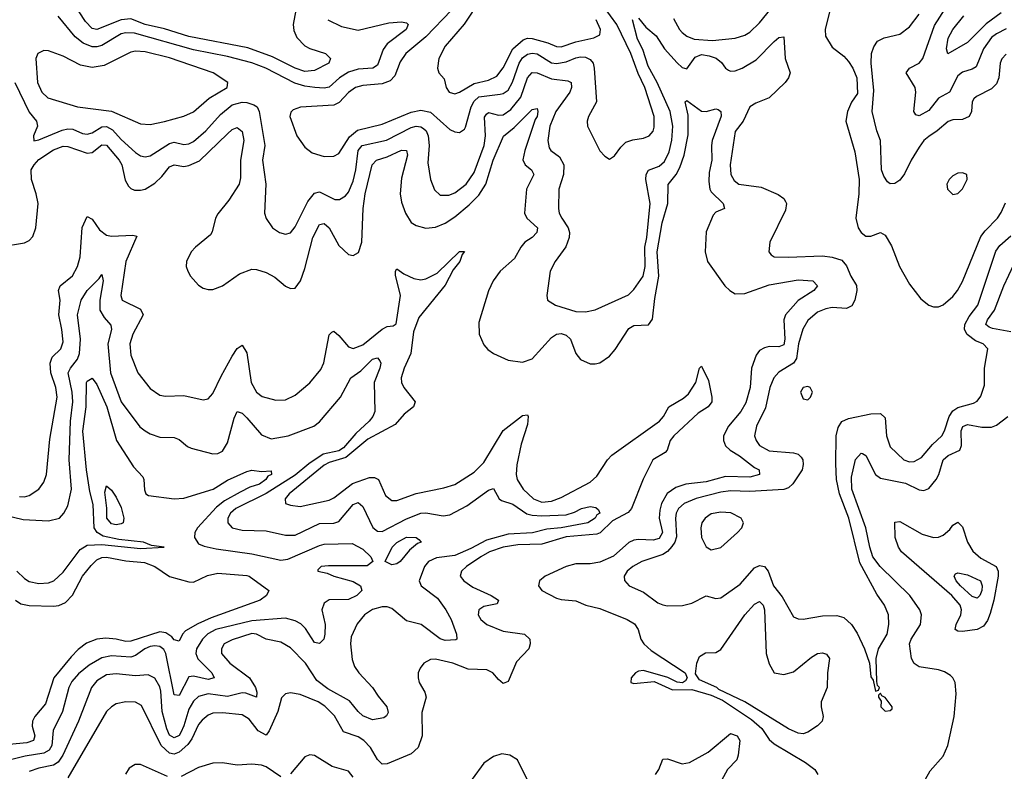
# Model space of a CAD drawing. Header units: inches. Extents: x 1694797 to 1849917, y 907313 to 1017959.
# Tile 343 of 656: x 1723411 to 1727482, y 990843 to 993950. Entities that reach past the tile are written whole.
import ezdxf

# ---------------------------------------------------------------- set-up
doc = ezdxf.new("R2010")
doc.units = ezdxf.units.IN
doc.header["$MEASUREMENT"] = 0
doc.layers.add('B7929', color=7, linetype='Continuous')

msp = doc.modelspace()

# ---------------------------------------------------------------- linework, layer by layer
at = {"layer": 'B7929', "color": 5}
for points, elevation in [([(1725196.9, 993990), (1725090, 993878.5), (1725008.1, 993810), (1724984.1, 993775.9), (1724961.7, 993718.3), (1724942.5, 993697.5), (1724910, 993684.9), (1724830, 993677.5), (1724799.6, 993670), (1724770, 993649.2), (1724732.1, 993607.9), (1724710, 993597.3), (1724571.3, 993588.7), (1724542.2, 993577.8), (1724532.5, 993567.5), (1724528, 993550), (1724556.9, 993470), (1724590, 993422.6), (1724620, 993400), (1724670, 993385), (1724710, 993386.5), (1724730, 993396.3), (1724773.9, 993466.1), (1724807, 993493), (1724910, 993518.4), (1725030, 993567.5), (1725070, 993576), (1725110, 993568.2), (1725190, 993496.6), (1725210, 993486.9), (1725230, 993483.6), (1725250, 993498), (1725254, 993506), (1725277.9, 993590), (1725290, 993613.6), (1725310, 993630.9), (1725397.9, 993642.1), (1725410, 993645.1), (1725430, 993659.1), (1725448.8, 993691.2), (1725476.3, 993770), (1725490, 993792.4), (1725510, 993807), (1725530, 993811.3), (1725550, 993808.4), (1725610, 993771.5), (1725630, 993768.8), (1725670, 993775.5), (1725710, 993792.9), (1725730, 993796.8), (1725750, 993794.6), (1725770, 993785), (1725781.6, 993770), (1725786.5, 993750), (1725795.6, 993610), (1725763.2, 993550), (1725757.3, 993530), (1725758.3, 993510), (1725810, 993408), (1725830, 993385.5), (1725850, 993374), (1725870, 993386.8), (1725896.5, 993423.5), (1725916.8, 993443.2), (1725945.9, 993454.1), (1725990, 993460.2), (1726013.3, 993470), (1726030, 993488.9), (1726034.7, 993505.3), (1726034.6, 993550), (1725996.2, 993670), (1725967.7, 993727.7), (1725937.6, 993810), (1725880.2, 993930), (1725749, 994110)], 860), ([(1724553.2, 993990), (1724541.4, 993930), (1724544.7, 993904.7), (1724556.8, 993876.8), (1724590, 993842.5), (1724610, 993831.5), (1724675.3, 993810), (1724695.6, 993790), (1724689.2, 993770), (1724630, 993740.6), (1724590, 993736.4), (1724550, 993749.5), (1724455.9, 993795.9), (1724354.1, 993834.1), (1724110, 993880.5), (1724010, 993911.9), (1723930, 993930), (1723870, 993954.2), (1723830, 993949.9), (1723730, 993908.9), (1723710, 993913.2), (1723682.6, 993942.6), (1723610, 994055.2)], 820), ([(1725313.2, 994030), (1725248.3, 993931.7), (1725170, 993840.4), (1725144.3, 993790), (1725139, 993750), (1725144.4, 993730), (1725166.2, 993706.2), (1725174, 993670), (1725186, 993650), (1725210, 993643.8), (1725230, 993650.2), (1725290, 993686.7), (1725350, 993700.5), (1725383.6, 993716.4), (1725410, 993751.6), (1725450.4, 993829.6), (1725493.2, 993866.8), (1725510, 993873.2), (1725530, 993871.9), (1725595, 993855), (1725630, 993839.5), (1725650, 993837.5), (1725710, 993858.7), (1725785.5, 993874.5), (1725810, 993887.4), (1725812.1, 993910), (1725794, 993950)], 880), ([(1726114.3, 993954.3), (1726138.5, 993910), (1726150, 993897.5), (1726170, 993882.5), (1726200.5, 993870), (1726275.7, 993864.3), (1726370, 993873.2), (1726410, 993886.2), (1726430, 993898.4), (1726470, 993937.5), (1726530, 994012)], 860), ([(1726766.3, 994010), (1726741.3, 993910), (1726742.6, 993882.6), (1726770, 993836.4), (1726818.7, 993798.7), (1726837.7, 993777.7), (1726856.3, 993750), (1726872.7, 993710), (1726874.8, 993645.2), (1726850, 993608.7), (1726833.4, 993570), (1726826.4, 993530), (1726864.4, 993404.4), (1726882, 993290), (1726880.4, 993230), (1726868.4, 993130), (1726877.6, 993090), (1726890, 993070.6), (1726910, 993055.5), (1726930, 993055.5), (1726970, 993070.6), (1726990, 993058.8), (1727015.4, 993015.4), (1727048.4, 992930), (1727090, 992857.3), (1727136.7, 992796.7), (1727170, 992770.6), (1727190, 992763), (1727210, 992763), (1727230, 992772), (1727270, 992805.2), (1727288.7, 992830), (1727310, 992867.7), (1727385.9, 993054.1), (1727402.8, 993077.2), (1727454.7, 993130), (1727470, 993152.4), (1727487.2, 993192.8)], 860), ([(1727490, 993912), (1727450, 993891.7), (1727430, 993875.8), (1727396, 993830), (1727365.4, 993754.6), (1727350, 993744.9), (1727310, 993733.5), (1727290, 993717.9), (1727255.8, 993650), (1727210, 993625.9), (1727170, 993574.3), (1727130, 993552.4), (1727116.6, 993556.6), (1727107.9, 993570), (1727116.1, 993650), (1727113.7, 993670), (1727077, 993730), (1727089.7, 993750), (1727129.8, 993770), (1727145.8, 993790), (1727193.3, 993926.7), (1727247.6, 994010)], 840), ([(1727490, 993807.6), (1727472.3, 993787.7), (1727465.8, 993770), (1727459.9, 993710), (1727450, 993685.4), (1727430, 993664.8), (1727366.9, 993633.1), (1727356.7, 993623.3), (1727349.1, 993610), (1727346.1, 993570), (1727337.4, 993550), (1727310, 993538.1), (1727270, 993536.5), (1727250, 993529), (1727205.2, 993490), (1727170, 993467.5), (1727149.5, 993450), (1727130, 993422.5), (1727097.2, 993370), (1727070, 993313), (1727050, 993286.6), (1727030, 993273.3), (1727010, 993271.8), (1726999.7, 993279.7), (1726983.5, 993303.5), (1726975.1, 993330), (1726970.9, 993450), (1726955.6, 993490), (1726936.2, 993570), (1726942.9, 993657.1), (1726931.6, 993770), (1726933.3, 993810), (1726942.3, 993837.7), (1726958.5, 993861.5), (1726985.2, 993874.8), (1727050, 993890.2), (1727090, 993921.2), (1727130, 993972.4)], 860), ([(1727470, 993978.1), (1727406.9, 993933.1), (1727330, 993855.9), (1727249.1, 993809.1), (1727242.7, 993830), (1727250, 993873.8), (1727269.4, 993910), (1727314.3, 993965.7)], 820), ([(1723390.1, 993690), (1723450, 993567.2), (1723480.7, 993530), (1723485, 993510), (1723467.8, 993470), (1723469.4, 993449.4), (1723490, 993452.8), (1723586.7, 993493.3), (1723610, 993498.5), (1723630, 993497.7), (1723670, 993479.4), (1723690, 993476.5), (1723710, 993483), (1723750, 993507.2), (1723770, 993508.8), (1723794.9, 993494.9), (1723830, 993454.5), (1723890, 993400.9), (1723910, 993387.1), (1723930, 993382.7), (1723950, 993387.4), (1724030, 993438.8), (1724050, 993443.2), (1724090, 993434.3), (1724110, 993436.4), (1724130, 993447), (1724180.9, 993490), (1724241.5, 993558.5), (1724290, 993597.6), (1724330, 993608.8), (1724350, 993608.1), (1724378.7, 993598.7), (1724392.2, 993590), (1724401.6, 993570), (1724425, 993430), (1724414.2, 993370), (1724429.2, 993270.8), (1724423.6, 993150), (1724430, 993127.7), (1724455.8, 993090), (1724485.5, 993070), (1724510, 993064), (1724530, 993069), (1724550, 993093.4), (1724601.7, 993198.3), (1724630, 993233.6), (1724650, 993238.6), (1724713.8, 993206.2), (1724733.7, 993206.3), (1724758.1, 993221.9), (1724770, 993236.9), (1724790, 993283.2), (1724801.4, 993330), (1724810.5, 993409.5), (1724826.9, 993430), (1724927.3, 993452.7), (1725030, 993504.5), (1725050, 993510.5), (1725070, 993507.6), (1725080.1, 993500.1), (1725091, 993490), (1725100.1, 993470), (1725104.1, 993430), (1725097.9, 993357.9), (1725109.3, 993290), (1725126.7, 993246.7), (1725150, 993224.5), (1725184.9, 993224.9), (1725210, 993234.1), (1725256.5, 993270), (1725290, 993317.8), (1725331.3, 993430), (1725336.3, 993470), (1725332.7, 993547.3), (1725340.6, 993559.4), (1725350, 993567), (1725390, 993555.9), (1725410, 993557), (1725441.1, 993578.9), (1725483.7, 993630), (1725510.9, 993709.1), (1725530, 993731.1), (1725550, 993730.1), (1725610, 993705.3), (1725677.8, 993697.8), (1725690.8, 993690), (1725692.1, 993670), (1725686, 993650), (1725627.8, 993570), (1725603.4, 993510), (1725594.1, 993450), (1725600.2, 993420.2), (1725607.2, 993410), (1725643.5, 993383.5), (1725661.4, 993350), (1725659.8, 993310), (1725640.6, 993250), (1725638.8, 993170), (1725642, 993150), (1725652, 993130), (1725678.8, 993090), (1725683.9, 993070), (1725682.4, 993050), (1725669.4, 993010.6), (1725624.4, 992950), (1725604.7, 992910), (1725590.5, 992810), (1725594, 992790), (1725626, 992770), (1725710, 992744.5), (1725750, 992742.4), (1725790, 992750.3), (1725927.7, 992812.3), (1725950, 992834.4), (1725988.7, 992890), (1725997.5, 992930), (1725995.2, 993010), (1726004.3, 993050), (1726018.2, 993190), (1725999.9, 993290), (1726001.1, 993310), (1726011.6, 993328.4), (1726055, 993345), (1726076.8, 993363.2), (1726096.7, 993403.3), (1726107.4, 993452.6), (1726111.7, 993510), (1726100.1, 993570), (1726046.3, 993690), (1726010, 993758.3), (1725987.1, 993827.1), (1725965.8, 993870), (1725945, 993950)], 840), ([(1724685.6, 993950), (1724742, 993922), (1724810, 993906.3), (1724936.9, 993936.9), (1724990, 993940.6), (1725010, 993936.9), (1725017.4, 993930), (1725009.1, 993910), (1724929.7, 993850.3), (1724913.8, 993826.2), (1724890, 993762), (1724870.6, 993749.4), (1724810, 993744.9), (1724770, 993733.6), (1724733.3, 993710), (1724690, 993670.8), (1724670, 993667.2), (1724630.7, 993669.3), (1724590, 993675.2), (1724547.8, 993687.8), (1724429, 993750), (1724370, 993771.5), (1724270, 993798.2), (1724130, 993826.1), (1723885.9, 993894.1), (1723850, 993896.4), (1723830, 993890.9), (1723750, 993843.6), (1723730, 993837.2), (1723710, 993837.2), (1723672.5, 993852.5), (1723639.5, 993879.5), (1723570, 993964)], 840), ([(1725970, 993956.3), (1725999.7, 993919.7), (1726042.8, 993882.8), (1726077.2, 993830), (1726130, 993772.2), (1726150, 993752.9), (1726170, 993747.4), (1726204.4, 993795.6), (1726230, 993805.5), (1726261.2, 993801.2), (1726290.4, 993790.4), (1726313.5, 993773.5), (1726330, 993750.1), (1726341.9, 993741.9), (1726350, 993737.6), (1726370, 993739), (1726398.6, 993750), (1726456.5, 993783.5), (1726530, 993860.2), (1726550, 993876.9), (1726570, 993879.1), (1726576.8, 993790), (1726596.9, 993730), (1726590.2, 993710), (1726575.6, 993690), (1726510, 993627.6), (1726455.1, 993604.9), (1726430, 993589.5), (1726403, 993530), (1726370, 993487.6), (1726348.7, 993350), (1726352.1, 993310), (1726365.1, 993285.1), (1726384.7, 993270), (1726477.2, 993257.2), (1726547.6, 993227.6), (1726570.8, 993210.8), (1726577.9, 993197.9), (1726581.1, 993190), (1726577.1, 993162.9), (1726512.7, 993030), (1726508.2, 992990), (1726518, 992978), (1726530.4, 992970.4), (1726588, 992968), (1726730, 992974.2), (1726770, 992968.2), (1726810, 992955.7), (1726830, 992932.2), (1726847.4, 992890), (1726870.7, 992850.7), (1726872.8, 992830), (1726864.9, 992790), (1726852.2, 992767.8), (1726830, 992756), (1726770, 992759.9), (1726744.9, 992755.1), (1726710, 992740.5), (1726670, 992707.1), (1726649.7, 992670.3), (1726630.8, 992610.8), (1726623.3, 992550), (1726610.1, 992529.9), (1726550, 992493.1), (1726528.9, 992470), (1726512.2, 992430), (1726494.6, 992345.4), (1726457.6, 992270), (1726449.3, 992230), (1726455.6, 992210), (1726470, 992189.4), (1726510, 992167.7), (1726610, 992159.8), (1726630, 992153.6), (1726642.3, 992142.3), (1726649.5, 992130), (1726651, 992111), (1726645.8, 992090), (1726608, 992032), (1726590, 992015.4), (1726570, 992008.2), (1726430, 991999.2), (1726350, 992002.5), (1726310, 991996.7), (1726208.5, 991971.5), (1726157.8, 991950), (1726135.7, 991930), (1726125.5, 991910), (1726122.5, 991890), (1726127.4, 991812.6), (1726120.3, 991790), (1726108.1, 991771.9), (1726090, 991751.9), (1726070, 991739.9), (1725983.7, 991710), (1725946, 991690), (1725922.3, 991670), (1725910.3, 991650), (1725911.8, 991631.8), (1725930.4, 991610), (1725990, 991583.2), (1726050, 991540.2), (1726070, 991531.3), (1726090, 991527.5), (1726151.9, 991528.1), (1726190, 991538.6), (1726250, 991568.2), (1726290, 991558), (1726310, 991560.3), (1726390, 991617.1), (1726450, 991683.8), (1726470, 991693.5), (1726490, 991689.2), (1726506.2, 991670), (1726528.2, 991610), (1726564.3, 991564.3), (1726610, 991482), (1726630, 991472.9), (1726650, 991471.5), (1726730, 991486.5), (1726790, 991487.2), (1726818.6, 991478.6), (1726850, 991450.4), (1726873.5, 991413.5), (1726904.6, 991350), (1726924.9, 991290), (1726930, 991234), (1726939.6, 991219.6), (1726950, 991174), (1726962, 991178), (1726966, 991190), (1726958, 991198), (1726954.6, 991214.6), (1726952, 991310), (1726962.7, 991350), (1726997.7, 991410), (1727004.7, 991450), (1727003.5, 991490), (1726987.1, 991530), (1726955, 991575), (1726885.4, 991705.4), (1726839.1, 991890), (1726800.4, 991990), (1726788.7, 992050), (1726785.2, 992114.8), (1726787.6, 992230), (1726795.7, 992264.3), (1726810.7, 992289.3), (1726838.2, 992301.8), (1726930, 992320.4), (1726970, 992322.7), (1726990, 992304.4), (1726995.5, 992230), (1727010, 992184.4), (1727066.3, 992130), (1727090, 992122.6), (1727110, 992124.2), (1727139.5, 992140.5), (1727185.6, 992194.4), (1727224.4, 992230), (1727235.7, 992250), (1727254.3, 992310), (1727270, 992333.1), (1727290, 992347.1), (1727355.2, 992364.8), (1727370, 992373.8), (1727385.5, 992394.5), (1727400.3, 992439.7), (1727400.7, 992510), (1727413.7, 992590), (1727395.1, 992610), (1727362.9, 992622.9), (1727328.3, 992648.3), (1727318.2, 992670), (1727319.3, 992690), (1727337.1, 992722.9), (1727372.9, 992770), (1727447.4, 992992.6), (1727463.7, 993016.3), (1727510, 993056.1)], 840), ([(1723330.5, 993010.5), (1723430, 993027.2), (1723450, 993037.4), (1723465.6, 993054.4), (1723477.3, 993090), (1723486.9, 993190), (1723479.2, 993230), (1723459.6, 993290), (1723458.8, 993330), (1723470, 993350.1), (1723490, 993371.8), (1723550, 993412.2), (1723590, 993427.1), (1723610, 993426.3), (1723690, 993398.3), (1723710, 993401.6), (1723750, 993432.4), (1723770, 993431.5), (1723822.7, 993370), (1723832.4, 993350), (1723846.4, 993286.4), (1723861.3, 993261.3), (1723870, 993251.8), (1723885.7, 993245.7), (1723910, 993245.3), (1723930, 993250.1), (1723970, 993273.7), (1723998.8, 993301.2), (1724030, 993341.7), (1724050, 993349.6), (1724090, 993343.4), (1724110, 993346.7), (1724153.8, 993366.2), (1724270, 993478.4), (1724290, 993495.5), (1724310, 993504.9), (1724330, 993488.5), (1724337.7, 993450), (1724324.3, 993370), (1724324.2, 993295.8), (1724318, 993270), (1724275.4, 993204.6), (1724230, 993147.6), (1724220.4, 993130), (1724206.4, 993073.6), (1724199.1, 993060.9), (1724137.6, 993010), (1724120.3, 992990), (1724100.4, 992950), (1724099.3, 992930), (1724106, 992910), (1724117.1, 992890), (1724150, 992853), (1724170, 992840.4), (1724190, 992834.9), (1724210, 992834.4), (1724250, 992850.3), (1724320.1, 992899.9), (1724370, 992918.2), (1724390, 992917.2), (1724430, 992905.2), (1724465.6, 992885.6), (1724510, 992849.1), (1724530, 992839), (1724550, 992840.3), (1724571.8, 992870), (1724590, 992922), (1724623.5, 993050), (1724650, 993102.9), (1724670, 993107.6), (1724690, 993090.2), (1724730, 993017.2), (1724770, 992979.7), (1724790, 992974.7), (1724812.3, 992987.7), (1724824.9, 993030), (1724831.4, 993170), (1724839.9, 993230), (1724868, 993350), (1724886.2, 993370), (1724930, 993383.8), (1724990, 993410.5), (1725010, 993408.7), (1725015, 993390), (1724990, 993295.6), (1724983.8, 993230), (1724990, 993195.3), (1725005.6, 993150), (1725030, 993111.8), (1725050, 993099.2), (1725090, 993087.7), (1725130, 993091.8), (1725170, 993109.6), (1725210, 993135.2), (1725270, 993184.6), (1725310, 993224.3), (1725337.9, 993270), (1725368.5, 993370), (1725411, 993469), (1725455.4, 993504.6), (1725530, 993578.3), (1725550, 993582.4), (1725553.2, 993570), (1725550.1, 993550), (1725542.4, 993537.6), (1725498.9, 993410), (1725491.4, 993371.4), (1725501.2, 993350), (1725527.8, 993330), (1725537.2, 993310), (1725506.6, 993250), (1725497.8, 993150), (1725507.3, 993130), (1725551.9, 993090), (1725549.5, 993070), (1725529.4, 993050), (1725499.8, 993030), (1725482.8, 993010), (1725457.1, 992962.9), (1725398, 992910), (1725368.7, 992870), (1725349.1, 992829.1), (1725310, 992699), (1725310.3, 992650), (1725330, 992606.4), (1725346.9, 992586.9), (1725370.5, 992570), (1725430, 992542.4), (1725490, 992535), (1725530, 992547.8), (1725610, 992636.6), (1725630, 992650.1), (1725650, 992652.5), (1725670, 992646.1), (1725688.2, 992630), (1725710, 992570.3), (1725730, 992545.2), (1725770, 992527.6), (1725790, 992527.6), (1725810, 992531.7), (1725850, 992558.9), (1725873.8, 992586.2), (1725930, 992673.6), (1725950, 992686.1), (1726011.1, 992688.9), (1726028, 992712), (1726036.9, 992796.9), (1726053.5, 992890), (1726046.2, 992990), (1726067, 993110), (1726090.6, 993190), (1726091.7, 993268.3), (1726124.9, 993310), (1726140.6, 993339.4), (1726158.6, 993390), (1726174.7, 993474.7), (1726174.9, 993554.9), (1726162.3, 993610), (1726170, 993616.5), (1726230, 993572.6), (1726250, 993570.3), (1726290, 993582), (1726298.8, 993578.8), (1726310, 993571), (1726311.3, 993551.3), (1726274.4, 993450), (1726271, 993430), (1726273.3, 993370), (1726261.7, 993318.3), (1726261.1, 993281.1), (1726264.3, 993250), (1726270, 993238), (1726319.5, 993190), (1726324.9, 993170), (1726290, 993154.8), (1726278.1, 993141.9), (1726250, 993073.3), (1726245, 992990), (1726255.5, 992950), (1726326, 992850), (1726347.6, 992830), (1726370, 992817.5), (1726410, 992818.1), (1726510, 992854.4), (1726630, 992874.5), (1726690.7, 992870.7), (1726710.3, 992850), (1726694, 992830), (1726630.1, 992789.9), (1726577.8, 992730), (1726570.9, 992709.1), (1726575.3, 992630), (1726570, 992606.6), (1726550, 992597.3), (1726510, 992598.5), (1726490, 992594.3), (1726470, 992582.3), (1726456, 992564), (1726436.8, 992510), (1726430.8, 992430), (1726413.7, 992366.3), (1726392.6, 992330), (1726342.2, 992270), (1726321, 992230), (1726321, 992210), (1726330, 992188.2), (1726348.8, 992170), (1726387.8, 992147.8), (1726450, 992098.5), (1726468, 992090), (1726470.3, 992070), (1726430, 992059), (1726330, 992061.2), (1726250, 992039.8), (1726165.3, 992030), (1726123.9, 992016.1), (1726088.8, 991991.2), (1726065, 991950), (1726057.3, 991922.7), (1726055.6, 991890), (1726069.4, 991830), (1726054.6, 991805.4), (1726030, 991798.9), (1725970, 991801.6), (1725950, 991798.4), (1725930, 991789), (1725866.9, 991733.1), (1725810, 991707.5), (1725770, 991701), (1725710, 991701.4), (1725670, 991690.3), (1725584, 991650), (1725559.7, 991630), (1725556.5, 991610), (1725569.3, 991590), (1725630, 991559.5), (1725650, 991552.9), (1725710, 991547.8), (1725752.3, 991530), (1725810, 991516.2), (1725922.4, 991470), (1725952.4, 991452.4), (1725968.7, 991430), (1725978.6, 991390), (1725992.3, 991370), (1726022.6, 991342.6), (1726162.4, 991250), (1726170.8, 991230), (1726163.5, 991216.5), (1726151.1, 991208.9), (1726130, 991212), (1726090.8, 991230.8), (1725990, 991260.5), (1725970, 991257.4), (1725956.9, 991250), (1725939.2, 991230), (1725938, 991210), (1725950, 991205.8), (1726033.9, 991213.9), (1726110, 991179.5), (1726190, 991180.7), (1726270, 991158.5), (1726317.3, 991137.3), (1726437.3, 991057.3), (1726479.9, 991019.9), (1726510, 990975), (1726530, 990956.6), (1726659.7, 990879.7), (1726699.2, 990850), (1726711.7, 990830)], 820), ([(1723410, 991978.8), (1723430, 991978.2), (1723450, 991983.9), (1723489.7, 992010), (1723510, 992038), (1723521.4, 992070), (1723535.7, 992215.7), (1723565.4, 992390), (1723560.4, 992430), (1723539.1, 992490), (1723536.2, 992530), (1723544.9, 992555.1), (1723580.8, 992590), (1723590, 992618), (1723585, 992670), (1723572.3, 992730), (1723577.7, 992790), (1723570.5, 992830), (1723578.7, 992850), (1723628.4, 992891.6), (1723649.7, 992930.3), (1723661.3, 992970), (1723668.9, 993091.1), (1723690, 993137.1), (1723710, 993125.8), (1723741.4, 993081.4), (1723770, 993059.6), (1723790, 993055.5), (1723879.2, 993059.2), (1723894.7, 993054.7), (1723850.1, 992950), (1723828.8, 992810), (1723834.5, 992790), (1723910, 992753), (1723921.7, 992730), (1723878.8, 992650), (1723866.5, 992610), (1723870, 992563), (1723898.6, 992490), (1723950, 992426), (1723990, 992398.6), (1724014.3, 992394.3), (1724090, 992396.9), (1724170, 992378.3), (1724190, 992382.3), (1724210, 992404.6), (1724243.2, 992476.8), (1724290, 992559), (1724310, 992590.2), (1724330, 992604.9), (1724350, 992573), (1724368, 992450), (1724390.1, 992410.1), (1724412.9, 992392.9), (1724470, 992376.9), (1724510, 992379.2), (1724550, 992397.6), (1724610, 992449.1), (1724655.6, 992504.4), (1724668.2, 992531.8), (1724690, 992646.7), (1724701.9, 992658.1), (1724710, 992662.2), (1724730, 992645.2), (1724770, 992597.7), (1724790, 992590.7), (1724830, 992606.4), (1724910, 992671.4), (1724930, 992681.2), (1724955.6, 992684.4), (1724967.5, 992692.5), (1724985.6, 992810), (1724965.4, 992894.6), (1724964.9, 992910), (1724970, 992920.3), (1724999.4, 992899.4), (1725039.9, 992879.9), (1725070, 992875.1), (1725090, 992878.4), (1725137.2, 992902.8), (1725230, 992992.3), (1725250, 992992), (1725240.4, 992979.6), (1725230.7, 992950), (1725203.4, 992916.6), (1725170, 992853.2), (1725061.5, 992718.5), (1725039.7, 992660.3), (1725028.2, 992570), (1725000.5, 992510), (1724988.1, 992470), (1724989, 992450), (1724999.5, 992430), (1725046.5, 992370), (1725038.6, 992350), (1725000.5, 992319.5), (1724963.1, 992276.9), (1724850, 992215.9), (1724759, 992141), (1724690, 992119.3), (1724670, 992108.5), (1724525.4, 991990), (1724508.4, 991970), (1724510.5, 991950), (1724530, 991942.6), (1724570, 991937.1), (1724690, 991963.6), (1724710, 991973.5), (1724787.3, 992032.7), (1724857.2, 992057.2), (1724877.3, 992057.3), (1724894.1, 992050), (1724923.9, 991983.9), (1724950, 991962.4), (1724970, 991962.6), (1725050, 991991.3), (1725165.2, 992014.8), (1725210, 992028.8), (1725290, 992079.5), (1725330, 992119.5), (1725410, 992252.6), (1725490, 992314), (1725510, 992317), (1725513.4, 992310), (1725510, 992277), (1725485, 992195), (1725466, 992110), (1725463.6, 992070), (1725467.6, 992050), (1725492.6, 992010), (1725535.5, 991970), (1725570, 991955.7), (1725610, 991959.4), (1725650, 991975.2), (1725770, 992038.3), (1725796.7, 992063.3), (1725841, 992130), (1725859.6, 992150), (1726056, 992290), (1726073.2, 992310), (1726095.5, 992350), (1726155.1, 992384.9), (1726176.6, 992403.4), (1726206.2, 992450), (1726221.2, 992510), (1726230, 992517.3), (1726232.6, 992512.6), (1726258.7, 992458.7), (1726273, 992390), (1726272.5, 992370), (1726257.5, 992350), (1726216.6, 992323.4), (1726116.3, 992230), (1726099.9, 992210), (1726088.2, 992170), (1726079.4, 992160.6), (1726029.5, 992130.5), (1725989, 992051), (1725940.2, 991930), (1725926.6, 991913.4), (1725861.5, 991878.5), (1725810.7, 991829.3), (1725797, 991823), (1725670, 991812.3), (1725570, 991782.4), (1725470, 991779.8), (1725410, 991769.9), (1725353.9, 991750), (1725317.9, 991730), (1725258.2, 991690), (1725238.2, 991670), (1725232.3, 991650), (1725247.4, 991630), (1725284.7, 991604.7), (1725360.6, 991570), (1725390.2, 991550), (1725384.8, 991535.2), (1725330, 991523.9), (1725310, 991510.8), (1725306.4, 991490), (1725317.6, 991470), (1725341.8, 991450), (1725410, 991422.3), (1725498.4, 991410), (1725520.2, 991390), (1725521.6, 991370), (1725515.5, 991350), (1725464.8, 991295.2), (1725430, 991214), (1725410, 991206.2), (1725390, 991222), (1725367, 991250), (1725342.2, 991262.2), (1725264.7, 991264.7), (1725202, 991290), (1725130, 991306.6), (1725110, 991305.6), (1725081.3, 991290), (1725066.5, 991270), (1725058.9, 991250), (1725058, 991230), (1725063.1, 991210), (1725086.4, 991170), (1725091.7, 991150), (1725074.2, 991085.8), (1725074.6, 990990), (1725058.1, 990941.9), (1725030, 990914.9), (1724930, 990873.9), (1724910, 990873.2), (1724890, 990892.6), (1724861.5, 990941.5), (1724834, 990970), (1724810, 990985.4), (1724750, 991006.1), (1724712.8, 991072.8), (1724673, 991113), (1724645.3, 991130), (1724570, 991160.5), (1724530, 991167.9), (1724510, 991163.5), (1724493.4, 991146.6), (1724477.6, 991090), (1724442.1, 991010), (1724430, 990992.7), (1724396.6, 991010), (1724359.2, 991059.2), (1724330, 991076.9), (1724250, 991085.3), (1724210, 991083.4), (1724190, 991075.3), (1724164.8, 991055.2), (1724150, 991036.5), (1724122.2, 990977.8), (1724106, 990954), (1724070, 990922.7), (1724050, 990914), (1724030, 990918.1), (1723996.2, 990950), (1723914.6, 991114.6), (1723890, 991129.2), (1723850, 991131), (1723810, 991121.8), (1723789.7, 991110.3), (1723770, 991089.8), (1723610, 990816.8)], 780), ([(1727510, 992659.8), (1727433, 992673), (1727419.2, 992679.2), (1727406.6, 992690), (1727413.2, 992710), (1727441.3, 992750), (1727480.9, 992850), (1727522.3, 992937.7)], 820), ([(1723315.1, 991910), (1723424.6, 991884.6), (1723530, 991879.1), (1723575.5, 991890), (1723593.6, 991910), (1723610, 991941.1), (1723624.6, 992010), (1723615.9, 992130), (1723620.9, 992290), (1723629.9, 992370.1), (1723627.2, 992410), (1723611.8, 992490), (1723620.4, 992510), (1723650, 992546.6), (1723658.3, 992570), (1723661.9, 992630), (1723649.9, 992730), (1723664.3, 992790), (1723689.9, 992830), (1723739.8, 992880.2), (1723750, 992896.3), (1723755.5, 992870), (1723741.5, 992790), (1723742.3, 992750), (1723759.5, 992719.5), (1723787.9, 992687.9), (1723790.6, 992670), (1723774.7, 992610), (1723785.8, 992490), (1723830, 992370.3), (1723907.6, 992267.6), (1723928.9, 992250), (1723950, 992237.8), (1723990, 992224.7), (1724050, 992223.5), (1724070, 992214.7), (1724105.1, 992185.1), (1724119.1, 992179.1), (1724210, 992155.8), (1724230, 992156.5), (1724250, 992166.3), (1724270, 992200.3), (1724297, 992303), (1724310, 992330.3), (1724330, 992323.6), (1724350, 992304.5), (1724410, 992234.5), (1724450, 992217.7), (1724521, 992230), (1724626.4, 992270), (1724650, 992287.6), (1724737.3, 992390), (1724780.3, 992470), (1724821.2, 992498.8), (1724870, 992546.5), (1724890, 992552.2), (1724900, 992540), (1724903.6, 992530), (1724900.2, 992510), (1724877.1, 992450), (1724879.4, 992330), (1724871.4, 992310), (1724855.9, 992290), (1724801.1, 992238.9), (1724750, 992179.7), (1724730, 992168), (1724666.3, 992153.7), (1724606.3, 992113.7), (1724550, 992067.3), (1724430, 991992), (1724304.2, 991930), (1724282.9, 991910), (1724271.3, 991890), (1724271, 991870), (1724290, 991849.5), (1724330, 991839.3), (1724430, 991837.3), (1724510, 991818.6), (1724550, 991819.6), (1724650, 991867.9), (1724710, 991868.7), (1724730, 991876.1), (1724790, 991945.6), (1724810, 991954.3), (1724830, 991937.7), (1724870.5, 991850.5), (1724890, 991835.4), (1724910, 991834.6), (1725010, 991886.6), (1725070, 991909.7), (1725090, 991911.2), (1725161.2, 991898.8), (1725190, 991903.3), (1725259.2, 991940.8), (1725350, 992004.7), (1725370, 992011.8), (1725393.7, 991970), (1725402.5, 991962.5), (1725450, 991946.8), (1725508, 991908), (1725530, 991901.9), (1725570, 991899.3), (1725670, 991903.9), (1725705.3, 991914.7), (1725734, 991930), (1725770, 991937.8), (1725793.4, 991933.4), (1725804.4, 991924.4), (1725810.2, 991910), (1725797, 991903), (1725790, 991889.8), (1725759.5, 991870), (1725649.7, 991849.7), (1725590, 991844.6), (1725530.8, 991829.2), (1725430, 991823.5), (1725341.7, 991798.3), (1725276.2, 991763.8), (1725210, 991735.9), (1725134.9, 991725.1), (1725101.4, 991710), (1725085.1, 991690), (1725063.1, 991630), (1725070.3, 991610), (1725138.2, 991558.2), (1725173.5, 991510), (1725194.4, 991470), (1725217.6, 991410), (1725218.4, 991390), (1725213.6, 991386.4), (1725170, 991384.5), (1725150, 991391.4), (1725070.7, 991450), (1725010, 991465.3), (1724950, 991515.5), (1724930, 991522.8), (1724910, 991522.8), (1724870, 991511.9), (1724836, 991490), (1724806.7, 991453.3), (1724781.6, 991398.4), (1724779.3, 991370), (1724785.7, 991305.7), (1724795.8, 991275.8), (1724813.2, 991250), (1724870.1, 991190.1), (1724893.2, 991153.2), (1724929, 991110), (1724933.9, 991086.1), (1724927.6, 991072.4), (1724915.9, 991064.1), (1724870, 991056.5), (1724830, 991072.7), (1724809.9, 991090), (1724774.4, 991134.4), (1724684.5, 991184.5), (1724639, 991219), (1724592.5, 991290), (1724530, 991353.2), (1724490, 991377), (1724430, 991389.2), (1724390, 991409.9), (1724370, 991412.9), (1724290, 991387.1), (1724255.6, 991370), (1724244.8, 991350), (1724245.1, 991330), (1724279, 991290), (1724360.8, 991230), (1724385.2, 991190), (1724390.8, 991170), (1724390, 991149.8), (1724346.3, 991166.3), (1724330, 991168), (1724270, 991152.3), (1724190, 991162.9), (1724150, 991151.9), (1724130, 991133.1), (1724110, 991099.8), (1724090, 991031.4), (1724077, 991003), (1724070, 990991.8), (1724050, 990982.2), (1724030, 990993.2), (1724018.5, 991018.5), (1723999.9, 991090), (1723994.6, 991174.6), (1723990, 991192.5), (1723970, 991228.4), (1723942.2, 991242.2), (1723890, 991237.5), (1723810, 991245.7), (1723770, 991242), (1723730, 991217.5), (1723707.9, 991190), (1723654.3, 991050), (1723588.8, 990910), (1723570, 990881.1), (1723550, 990868.2), (1723490, 990856.4), (1723450, 990842.6)], 760), ([(1723399.2, 991670), (1723430, 991640.1), (1723450, 991628.2), (1723490, 991620.1), (1723530, 991621.9), (1723551.9, 991630), (1723590, 991666.8), (1723660.1, 991759.9), (1723690, 991778), (1723750, 991781.1), (1723910, 991764.1), (1724008.7, 991770), (1723955.9, 991775.9), (1723922, 991790), (1723821.1, 991801.1), (1723755.7, 991815.7), (1723730.9, 991830.9), (1723718, 991850), (1723714.5, 991945.5), (1723700.1, 992000.1), (1723686.4, 992090), (1723671.4, 992248.6), (1723685.1, 992350), (1723687.5, 992450), (1723690, 992456.5), (1723710, 992468.1), (1723730, 992442.3), (1723770.4, 992350.4), (1723811, 992210), (1723881.8, 992101.8), (1723920, 992060), (1723924.7, 992050), (1723926.4, 992006.4), (1723932.9, 991990), (1723942.7, 991982.7), (1724050, 991970.1), (1724090, 991971.6), (1724210.6, 992009.4), (1724270, 992046.4), (1724350, 992083), (1724370, 992088.4), (1724410, 992082.4), (1724450, 992084.7), (1724452.4, 992070), (1724436.2, 992063.8), (1724429.1, 992050), (1724401.8, 992030), (1724362.5, 992017.5), (1724322.3, 991997.7), (1724258.2, 991961.8), (1724225, 991935), (1724145.9, 991850), (1724134.8, 991830), (1724133.6, 991810), (1724150, 991783.8), (1724173.6, 991773.6), (1724222.7, 991762.7), (1724370, 991742.5), (1724490, 991716.1), (1724520, 991720), (1724650, 991776.9), (1724670, 991781.5), (1724785.1, 991785.1), (1724830, 991761.7), (1724863.2, 991730), (1724871.5, 991710), (1724847.3, 991692.7), (1724687.1, 991692.9), (1724658, 991690), (1724643.8, 991676.2), (1724643, 991670), (1724682.2, 991662.2), (1724710, 991649.7), (1724790, 991628.2), (1724820.2, 991610), (1724825.3, 991590), (1724805.3, 991570), (1724770, 991552.9), (1724690, 991551.5), (1724670, 991538), (1724660.7, 991510), (1724674, 991450), (1724673.2, 991410), (1724668.2, 991390), (1724650, 991370.8), (1724630, 991375.5), (1724592.9, 991432.9), (1724573.1, 991453.1), (1724550, 991464.9), (1724510, 991475.9), (1724370, 991465.5), (1724222.3, 991430), (1724188.3, 991411.7), (1724166.3, 991390), (1724141.6, 991350), (1724139.5, 991330), (1724147.8, 991307.8), (1724204.8, 991250), (1724215, 991230), (1724190, 991223.1), (1724130, 991236), (1724110, 991233.6), (1724070, 991156.2), (1724050, 991159.7), (1724015, 991330), (1724006.9, 991346.9), (1723990, 991359.5), (1723970, 991362.2), (1723950, 991358.6), (1723928.3, 991350), (1723890, 991322.2), (1723870, 991315.5), (1723790, 991320.1), (1723750, 991312.5), (1723697.7, 991282.3), (1723653.3, 991246.7), (1723626.2, 991213.8), (1723614.2, 991190), (1723587.1, 991090), (1723548.7, 991011.3), (1723543.4, 990950), (1723532.9, 990930), (1723510, 990918.8), (1723433.8, 990906.2), (1723372.4, 990890)], 740), ([(1727156.1, 990810), (1727175.1, 990844.9), (1727230, 990905.2), (1727249.4, 990950), (1727275.4, 991070), (1727282.9, 991162.9), (1727279.5, 991210), (1727270, 991229.7), (1727259.4, 991239.4), (1727234.9, 991254.9), (1727210, 991263), (1727130, 991275.2), (1727109.2, 991289.2), (1727098.1, 991310), (1727090.6, 991370), (1727096.8, 991390), (1727135.5, 991450), (1727140.2, 991490), (1727132.9, 991510), (1727092.1, 991570), (1726969.3, 991689.3), (1726939.2, 991730), (1726925.6, 991770), (1726909.7, 991850), (1726852.3, 992010), (1726850, 992059.1), (1726867.6, 992132.4), (1726890, 992158.5), (1726896.4, 992156.4), (1726910, 992148.9), (1726949, 992070), (1726970, 992055.4), (1727074.3, 992034.3), (1727130, 992006.4), (1727150, 992003.9), (1727170, 992012.7), (1727200.8, 992050), (1727211.3, 992070), (1727230, 992130.7), (1727250, 992149.1), (1727298.5, 992170), (1727305.4, 992190), (1727303.6, 992250), (1727311.3, 992268.7), (1727330, 992277.4), (1727390, 992265.6), (1727430, 992266.1), (1727450, 992274.1), (1727496.3, 992310)], 820), ([(1723393.2, 991550), (1723415.5, 991535.5), (1723450, 991528.6), (1723550, 991525.2), (1723571.9, 991528.1), (1723599.5, 991540.5), (1723629.1, 991570.9), (1723670.3, 991650), (1723706, 991694), (1723730, 991717.3), (1723750, 991726.4), (1723770, 991728.9), (1723850, 991713.4), (1723926.9, 991706.9), (1723970.2, 991690), (1724030, 991647.8), (1724110, 991626.1), (1724130, 991624.4), (1724187.5, 991652.5), (1724230, 991662.8), (1724350, 991652.8), (1724359.5, 991650), (1724441, 991590), (1724430.7, 991570), (1724405.5, 991550), (1724202.6, 991477.4), (1724146.7, 991453.3), (1724096.8, 991423.2), (1724084.1, 991410), (1724070, 991381.4), (1724050, 991387.3), (1724039.6, 991399.6), (1724015.1, 991415.1), (1723990, 991419.8), (1723870, 991380.9), (1723850, 991379.5), (1723810, 991389.6), (1723766.4, 991393.6), (1723730, 991389), (1723687.1, 991372.9), (1723652.8, 991347.2), (1723623.3, 991316.7), (1723552, 991230), (1723517.4, 991122.6), (1723473, 991070), (1723463.6, 991050), (1723462, 991030), (1723472.8, 990990), (1723468, 990970), (1723439.6, 990960.4), (1723366.6, 990953.4)], 720), ([(1726040.2, 990830), (1726053.9, 990850), (1726070, 990893.6), (1726090, 990894.2), (1726150, 990874.5), (1726180.2, 990879.8), (1726257.1, 990922.9), (1726350, 990999.8), (1726378, 990990), (1726388.7, 990970), (1726382.4, 990910), (1726376, 990890), (1726338, 990850), (1726304.5, 990790)], 780), ([(1724490, 990820.3), (1724430, 990861), (1724410, 990868.3), (1724370, 990873.1), (1724310, 990868.7), (1724250, 990878.4), (1724210, 990877.5), (1724150, 990858.4), (1724078.1, 990821.9)], 820), ([(1724790, 990819), (1724770, 990844), (1724703, 990863), (1724630, 990908.5), (1724610, 990910.6), (1724590, 990903.4), (1724530, 990833.2)], 820), ([(1725509.8, 990809.8), (1725469.8, 990890), (1725437.6, 990910), (1725405.1, 990914.9), (1725370, 990904.4), (1725330, 990876.8), (1725281.7, 990810)], 820), ([(1724022.3, 990822.3), (1723910, 990870.9), (1723888.5, 990871.5), (1723864, 990856), (1723848.2, 990831.8)], 820)]:
    msp.add_lwpolyline(points, dxfattribs=dict(at, elevation=elevation))
for points, elevation in [([(1723510, 993822), (1723485.2, 993810), (1723476.9, 993790), (1723484.4, 993690), (1723501.8, 993650), (1723526.6, 993626.6), (1723650, 993589.5), (1723790, 993571.8), (1723910, 993519.4), (1723950, 993517), (1724010, 993528.9), (1724088.9, 993551.1), (1724130, 993568.8), (1724194, 993626), (1724268, 993670), (1724271.5, 993690), (1724210.7, 993730.7), (1724030, 993792.4), (1723930, 993817.4), (1723890, 993820.1), (1723870, 993816.2), (1723760, 993760), (1723710, 993752.3), (1723662.2, 993762.2), (1723590, 993799.5), (1723530, 993821.2)], 860), ([(1727310, 993317.2), (1727290, 993315.1), (1727270, 993305.2), (1727254.8, 993290), (1727244, 993270), (1727247.7, 993250), (1727270, 993227.3), (1727290, 993231), (1727310, 993251.3), (1727329, 993290), (1727328, 993310)], 880), ([(1726670, 992433.3), (1726650, 992429), (1726639.1, 992410), (1726650, 992382.8), (1726670, 992378.8), (1726681.2, 992390), (1726689.2, 992410), (1726679, 992430)], 860), ([(1723810, 991862.6), (1723790, 991865.8), (1723771.6, 991890), (1723771.3, 991931.3), (1723763, 991997), (1723770, 992023), (1723790, 992005.3), (1723810, 991976.5), (1723830, 991934), (1723841.7, 991890), (1723838, 991870), (1723830, 991865.6)], 720), ([(1726310, 991914.5), (1726270, 991907.1), (1726244.9, 991890), (1726231.3, 991870), (1726227.1, 991850), (1726230.2, 991810.2), (1726250, 991770.4), (1726270, 991758.9), (1726310, 991768.2), (1726379.7, 991830), (1726397.6, 991850), (1726403.6, 991870), (1726394, 991890), (1726351.5, 991911.5)], 860), ([(1727190, 991810.1), (1727210, 991810.9), (1727230, 991818.9), (1727257.5, 991842.5), (1727270, 991860.2), (1727290, 991872.9), (1727310, 991854), (1727329.6, 991790), (1727352.5, 991752.5), (1727384.8, 991724.8), (1727449.3, 991689.3), (1727457.2, 991670), (1727456.9, 991650), (1727439.5, 991550), (1727424.4, 991495.6), (1727413.1, 991466.9), (1727396.7, 991443.3), (1727370, 991429.6), (1727310, 991421.2), (1727290, 991422.3), (1727279.5, 991430), (1727283.6, 991450), (1727302.5, 991490), (1727305.5, 991510), (1727299.2, 991530), (1727265.5, 991570), (1727057.8, 991750), (1727044.3, 991770), (1727030.4, 991810), (1727030, 991872.7), (1727050, 991875.4), (1727142.9, 991822.9)], 780), ([(1724950, 991696.6), (1724921.6, 991710), (1724951.1, 991770), (1724970, 991788.9), (1725010, 991811), (1725050.2, 991810.2), (1725061.6, 991801.6), (1725070.4, 991790), (1725055.4, 991784.6), (1725023, 991757), (1724983.5, 991710), (1724970, 991700.1)], 740), ([(1727370, 991558.7), (1727350, 991566.3), (1727300.8, 991610), (1727283.9, 991630), (1727275.4, 991650), (1727280.9, 991659.1), (1727290, 991663.6), (1727330, 991655.1), (1727383.2, 991630), (1727390.4, 991610.4), (1727388.9, 991590), (1727380.5, 991570)], 760), ([(1726570, 991243.5), (1726610, 991253.7), (1726684.7, 991315.3), (1726710, 991329.5), (1726730, 991332.5), (1726747.5, 991327.5), (1726760.1, 991310), (1726751, 991250), (1726749.6, 991190), (1726725.6, 991130), (1726724.6, 991110), (1726732.8, 991070), (1726729.1, 991050.9), (1726710, 991031.2), (1726670, 991004.5), (1726650, 990998.1), (1726630, 991000.9), (1726590, 991018.4), (1726409, 991130), (1726301.9, 991181.9), (1726293, 991190), (1726221.2, 991221.2), (1726206, 991246), (1726210.4, 991290), (1726221.7, 991318.3), (1726246.5, 991333.5), (1726290, 991334), (1726310, 991347.1), (1726410, 991490.1), (1726450, 991534.2), (1726470, 991544.9), (1726484.9, 991530), (1726490.6, 991510), (1726498, 991330), (1726510, 991287.3), (1726530.3, 991250.3)], 820), ([(1726970, 991166), (1726962, 991158), (1726962, 991150), (1726972.7, 991132.7), (1726972, 991110), (1726990, 991092), (1727010, 991094), (1727018, 991102), (1727018, 991110), (1726990, 991148), (1726975.3, 991155.3)], 840)]:
    msp.add_lwpolyline(points, close=True, dxfattribs=dict(at, elevation=elevation))

doc.saveas('drawing.dxf')
